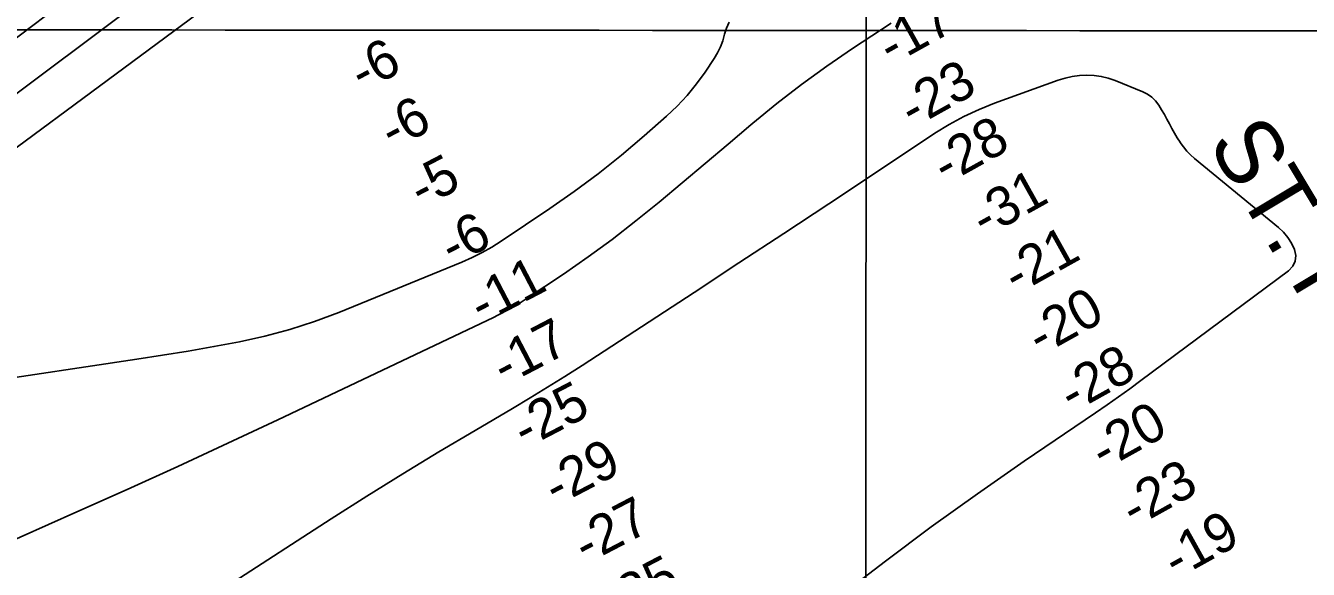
# Model space of a CAD drawing. Extents: x 3245246 to 3283090, y 806824 to 832173.
# Drawn here: x 3253367 to 3255331, y 817446 to 818279 of the extents above; entities that cross this region are included whole.
import ezdxf

# ---------------------------------------------------------------- set-up
doc = ezdxf.new("R2010")
doc.units = 0
for name, color, linetype in [('V-GRID-MAJR', 7, 'Continuous'), ('V-RIVR-IDEN', 7, 'Continuous'), ('V-RIVR-RANG', 7, 'Continuous'), ('V-TOPO-DPTH', 7, 'Continuous'), ('V-TOPO-MINR', 7, 'Continuous'), ('V-TOPO-WATR', 7, 'Continuous')]:
    doc.layers.add(name, color=color, linetype=linetype)

msp = doc.modelspace()

# ---------------------------------------------------------------- linework, layer by layer
at = {"layer": 'V-GRID-MAJR'}
for points in [[(3254649.6, 812211), (3254654, 818271.3), (3254658.5, 824333.6), (3254662.9, 830395.9), (3254662.9, 830397.8)], [(3249418.2, 818275.5), (3254654, 818271.3), (3259889.9, 818267.9), (3265125.8, 818265.2), (3270361.6, 818263.3), (3275597.5, 818262.2), (3280833.3, 818261.8)]]:
    msp.add_spline(points, degree=3, dxfattribs=at)
at = {"layer": 'V-TOPO-DPTH'}
for points in [[(3253112.8, 818078.8), (3253396.3, 818293.4), (3253453, 818336), (3253510, 818378.2), (3253567.3, 818419.9), (3253624.8, 818461.4), (3253682.5, 818502.6), (3253740.2, 818543.8), (3253797.9, 818585), (3253855.6, 818626.3), (3254328.5, 818964.4), (3254647.9, 819174.3), (3254703.8, 819213.1), (3254758.2, 819253.8), (3254810.4, 819297.3), (3254861.2, 819342.7), (3254960.5, 819436.2), (3255609.1, 819769.1), (3255713, 819823.5)], [(3255713, 819823.5), (3255609.1, 819769.1), (3254960.5, 819436.2), (3254861.2, 819342.7), (3254810.4, 819297.3), (3254758.2, 819253.8), (3254703.8, 819213.1), (3254647.9, 819174.3), (3254328.5, 818964.4), (3253855.6, 818626.3), (3253797.9, 818585), (3253740.2, 818543.8), (3253682.5, 818502.6), (3253624.8, 818461.4), (3253567.3, 818419.9), (3253510, 818378.2), (3253453, 818336), (3253396.3, 818293.4), (3253112.8, 818078.8)], [(3253074.7, 817886.5), (3253744.9, 818382.9)], [(3253744.9, 818382.9), (3253074.7, 817886.5)], [(3254692.4, 818282.7), (3254633.3, 818243.7), (3254593.8, 818216.7), (3254555.1, 818188.8), (3254517.4, 818159.6), (3254480.3, 818129.4), (3254477.5, 818127), (3254442.4, 818097.4), (3254407.3, 818067.7), (3254372.1, 818038.1), (3254337, 818008.5), (3254301.4, 817979.5), (3254265.2, 817951.3), (3254228.1, 817924.4), (3254190.4, 817898.2), (3254135, 817861.1), (3254122.4, 817853.2), (3254109.7, 817845.5), (3254096.6, 817838.5), (3254083.3, 817831.8), (3253753, 817675), (3253676.3, 817639), (3253599.5, 817603.3), (3253522.3, 817568.3), (3253445, 817533.6), (3253314.4, 817475.6)], [(3253314.4, 817475.6), (3253445, 817533.6), (3253522.3, 817568.3), (3253599.5, 817603.3), (3253676.3, 817639), (3253753, 817675), (3254083.3, 817831.8), (3254096.6, 817838.5), (3254109.7, 817845.5), (3254122.4, 817853.2), (3254135, 817861.1), (3254190.4, 817898.2), (3254228.1, 817924.4), (3254265.2, 817951.3), (3254301.4, 817979.5), (3254337, 818008.5), (3254372.1, 818038.1), (3254407.3, 818067.7), (3254442.4, 818097.4), (3254477.5, 818127), (3254480.3, 818129.4), (3254517.4, 818159.6), (3254555.1, 818188.8), (3254593.8, 818216.7), (3254633.3, 818243.7), (3254692.4, 818282.7)], [(3254614.4, 817404.9), (3254683.5, 817458.3), (3254753.4, 817510.7), (3254824.4, 817561.5), (3254896.1, 817611.4), (3255005.3, 817685.6), (3255022.9, 817697.7), (3255040.4, 817710), (3255057.7, 817722.4), (3255074.9, 817735.1), (3255301, 817902.9), (3255307.3, 817910), (3255311.3, 817917.7), (3255311.9, 817926.4), (3255310.3, 817935.8), (3255305.6, 817945.3), (3255300.1, 817954.2), (3255293.3, 817962.1), (3255285.6, 817969.5), (3255157.1, 818075.3), (3255150.9, 818080.9), (3255145.1, 818086.7), (3255139.9, 818093.1), (3255135.1, 818099.8), (3255134.9, 818100), (3255130.5, 818106.9), (3255126.3, 818114), (3255122.3, 818121.1), (3255118.5, 818128.4), (3255114.7, 818135.6), (3255110.7, 818142.8), (3255106.6, 818149.9), (3255102.3, 818156.9), (3255102.2, 818157.1), (3255097.2, 818163.6), (3255091.6, 818169.2), (3255085, 818173.8), (3255077.8, 818177.5), (3255035.3, 818194.8), (3255024.7, 818198.3), (3255014, 818201.1), (3255003, 818202.5), (3254991.9, 818203), (3254980.7, 818202.3), (3254969.6, 818200.9), (3254958.8, 818198.3), (3254948.1, 818195.1), (3254850.8, 818160.1), (3254826.9, 818150.4), (3254803.5, 818139.7), (3254781, 818127.3), (3254759, 818113.8), (3254665.1, 818051.2), (3254596.6, 818005.7), (3254527.9, 817960.2), (3254459.1, 817915.1), (3254390.3, 817870), (3254218.9, 817758.3), (3254192.5, 817741.3), (3254166, 817724.7), (3254139.2, 817708.4), (3254112.2, 817692.3), (3254054.9, 817658.6), (3253999.3, 817625.6), (3253944.1, 817592), (3253889.3, 817557.8), (3253834.8, 817523.1), (3253676.7, 817421.1)], [(3253676.7, 817421.1), (3253834.8, 817523.1), (3253889.3, 817557.8), (3253944.1, 817592), (3253999.3, 817625.6), (3254054.9, 817658.6), (3254112.2, 817692.3), (3254139.2, 817708.4), (3254166, 817724.7), (3254192.5, 817741.3), (3254218.9, 817758.3), (3254390.3, 817870), (3254459.1, 817915.1), (3254527.9, 817960.2), (3254596.6, 818005.7), (3254665.1, 818051.2), (3254759, 818113.8), (3254781, 818127.3), (3254803.5, 818139.7), (3254826.9, 818150.4), (3254850.8, 818160.1), (3254948.1, 818195.1), (3254958.8, 818198.3), (3254969.6, 818200.9), (3254980.7, 818202.3), (3254991.9, 818203), (3255003, 818202.5), (3255014, 818201.1), (3255024.7, 818198.3), (3255035.3, 818194.8), (3255077.8, 818177.5), (3255085, 818173.8), (3255091.6, 818169.2), (3255097.2, 818163.6), (3255102.2, 818157.1), (3255102.3, 818156.9), (3255106.6, 818149.9), (3255110.7, 818142.8), (3255114.7, 818135.6), (3255118.5, 818128.4), (3255122.3, 818121.1), (3255126.3, 818114), (3255130.5, 818106.9), (3255134.9, 818100), (3255135.1, 818099.8), (3255139.9, 818093.1), (3255145.1, 818086.7), (3255150.9, 818080.9), (3255157.1, 818075.3), (3255285.6, 817969.5), (3255293.3, 817962.1), (3255300.1, 817954.2), (3255305.6, 817945.3), (3255310.3, 817935.8), (3255311.9, 817926.4), (3255311.3, 817917.7), (3255307.3, 817910), (3255301, 817902.9), (3255074.9, 817735.1), (3255057.7, 817722.4), (3255040.4, 817710), (3255022.9, 817697.7), (3255005.3, 817685.6), (3254896.1, 817611.4), (3254824.4, 817561.5), (3254753.4, 817510.7), (3254683.5, 817458.3), (3254614.4, 817404.9)]]:
    msp.add_lwpolyline(points, dxfattribs=at)
at = {"layer": 'V-TOPO-MINR'}
for points in [[(3253744.9, 818382.9), (3253074.7, 817886.5)], [(3253571.3, 818338.6), (3253095.4, 817982.3)], [(3254444.4, 818283.9), (3254440.2, 818275.1), (3254437.1, 818265.5), (3254434.4, 818255.7), (3254430.9, 818246.1), (3254426.4, 818237), (3254421.2, 818228.2), (3254407.5, 818207.7), (3254394.2, 818189.4), (3254380, 818171.9), (3254364.6, 818155.6), (3254348.2, 818140), (3254313.8, 818109.7), (3254279, 818080.3), (3254243.5, 818051.8), (3254206.9, 818024.7), (3254169.6, 817998.6), (3254095.1, 817948.6), (3254080.6, 817939.5), (3254065.8, 817931), (3254050.5, 817923.4), (3254034.8, 817916.5), (3253846.3, 817839.5), (3253809, 817825.5), (3253771.3, 817813.1), (3253732.9, 817803), (3253694.1, 817794.3), (3253654.9, 817787.1), (3253615.6, 817780.1), (3253576.2, 817773.7), (3253536.8, 817767.6), (3253291.9, 817731.2)], [(3254692.4, 818282.7), (3254633.3, 818243.7), (3254593.8, 818216.7), (3254555.1, 818188.8), (3254517.4, 818159.6), (3254480.3, 818129.4), (3254477.5, 818127), (3254442.4, 818097.4), (3254407.3, 818067.7), (3254372.1, 818038.1), (3254337, 818008.5), (3254301.4, 817979.5), (3254265.2, 817951.3), (3254228.1, 817924.4), (3254190.4, 817898.2), (3254135, 817861.1), (3254122.4, 817853.2), (3254109.7, 817845.5), (3254096.6, 817838.5), (3254083.3, 817831.8), (3253753, 817675), (3253676.3, 817639), (3253599.5, 817603.3), (3253522.3, 817568.3), (3253445, 817533.6), (3253314.4, 817475.6)], [(3254614.4, 817404.9), (3254683.5, 817458.3), (3254753.4, 817510.7), (3254824.4, 817561.5), (3254896.1, 817611.4), (3255005.3, 817685.6), (3255022.9, 817697.7), (3255040.4, 817710), (3255057.7, 817722.4), (3255074.9, 817735.1), (3255301, 817902.9), (3255307.3, 817910), (3255311.3, 817917.7), (3255311.9, 817926.4), (3255310.3, 817935.8), (3255305.6, 817945.3), (3255300.1, 817954.2), (3255293.3, 817962.1), (3255285.6, 817969.5), (3255157.1, 818075.3), (3255150.9, 818080.9), (3255145.1, 818086.7), (3255139.9, 818093.1), (3255135.1, 818099.8), (3255134.9, 818100), (3255130.5, 818106.9), (3255126.3, 818114), (3255122.3, 818121.1), (3255118.5, 818128.4), (3255114.7, 818135.6), (3255110.7, 818142.8), (3255106.6, 818149.9), (3255102.3, 818156.9), (3255102.2, 818157.1), (3255097.2, 818163.6), (3255091.6, 818169.2), (3255085, 818173.8), (3255077.8, 818177.5), (3255035.3, 818194.8), (3255024.7, 818198.3), (3255014, 818201.1), (3255003, 818202.5), (3254991.9, 818203), (3254980.7, 818202.3), (3254969.6, 818200.9), (3254958.8, 818198.3), (3254948.1, 818195.1), (3254850.8, 818160.1), (3254826.9, 818150.4), (3254803.5, 818139.7), (3254781, 818127.3), (3254759, 818113.8), (3254665.1, 818051.2), (3254596.6, 818005.7), (3254527.9, 817960.2), (3254459.1, 817915.1), (3254390.3, 817870), (3254218.9, 817758.3), (3254192.5, 817741.3), (3254166, 817724.7), (3254139.2, 817708.4), (3254112.2, 817692.3), (3254054.9, 817658.6), (3253999.3, 817625.6), (3253944.1, 817592), (3253889.3, 817557.8), (3253834.8, 817523.1), (3253676.7, 817421.1)]]:
    msp.add_lwpolyline(points, dxfattribs=at)
at = {"layer": 'V-TOPO-WATR'}
msp.add_lwpolyline([(3255713, 819823.5), (3255609.1, 819769.1), (3254960.5, 819436.2), (3254861.2, 819342.7), (3254810.4, 819297.3), (3254758.2, 819253.8), (3254703.8, 819213.1), (3254647.9, 819174.3), (3254328.5, 818964.4), (3253855.6, 818626.3), (3253797.9, 818585), (3253740.2, 818543.8), (3253682.5, 818502.6), (3253624.8, 818461.4), (3253567.3, 818419.9), (3253510, 818378.2), (3253453, 818336), (3253396.3, 818293.4), (3253112.8, 818078.8)], dxfattribs=at)

# ---------------------------------------------------------------- texts
at = {"layer": 'V-RIVR-IDEN'}
msp.add_text('ST. FRANCIS LDG.', height=100, rotation=300.9637, dxfattribs=at).set_placement((3255175.9, 818098.8))
at = {"layer": 'V-RIVR-RANG'}
for s, rotation, p in [('-17', 29.1256, (3254692.6, 818217.1)), ('-6', 27.555, (3253882.3, 818176.6)), ('-23', 29.1256, (3254725.4, 818120.8)), ('-6', 27.555, (3253928.3, 818087.8)), ('-28', 29.1256, (3254775.9, 818034.5)), ('-5', 27.555, (3253973.1, 817998.4)), ('-31', 29.1256, (3254835.3, 817953.1)), ('-6', 27.555, (3254020.4, 817910.3)), ('-21', 29.1256, (3254884.1, 817865.9)), ('-11', 27.555, (3254065.3, 817820.9)), ('-20', 29.1256, (3254921, 817772)), ('-17', 27.555, (3254100.3, 817726.4)), ('-28', 29.1256, (3254969.7, 817684.6)), ('-25', 27.555, (3254131.6, 817629.9)), ('-20', 29.1256, (3255017.9, 817597)), ('-29', 27.555, (3254179.1, 817541.9)), ('-23', 29.1256, (3255064.5, 817508.5)), ('-27', 27.555, (3254224.9, 817453)), ('-19', 29.1256, (3255128.9, 817429.9)), ('-25', 27.555, (3254269.7, 817363.6))]:
    msp.add_text(s, height=60, rotation=rotation, dxfattribs=at).set_placement(p)

doc.saveas('drawing.dxf')
